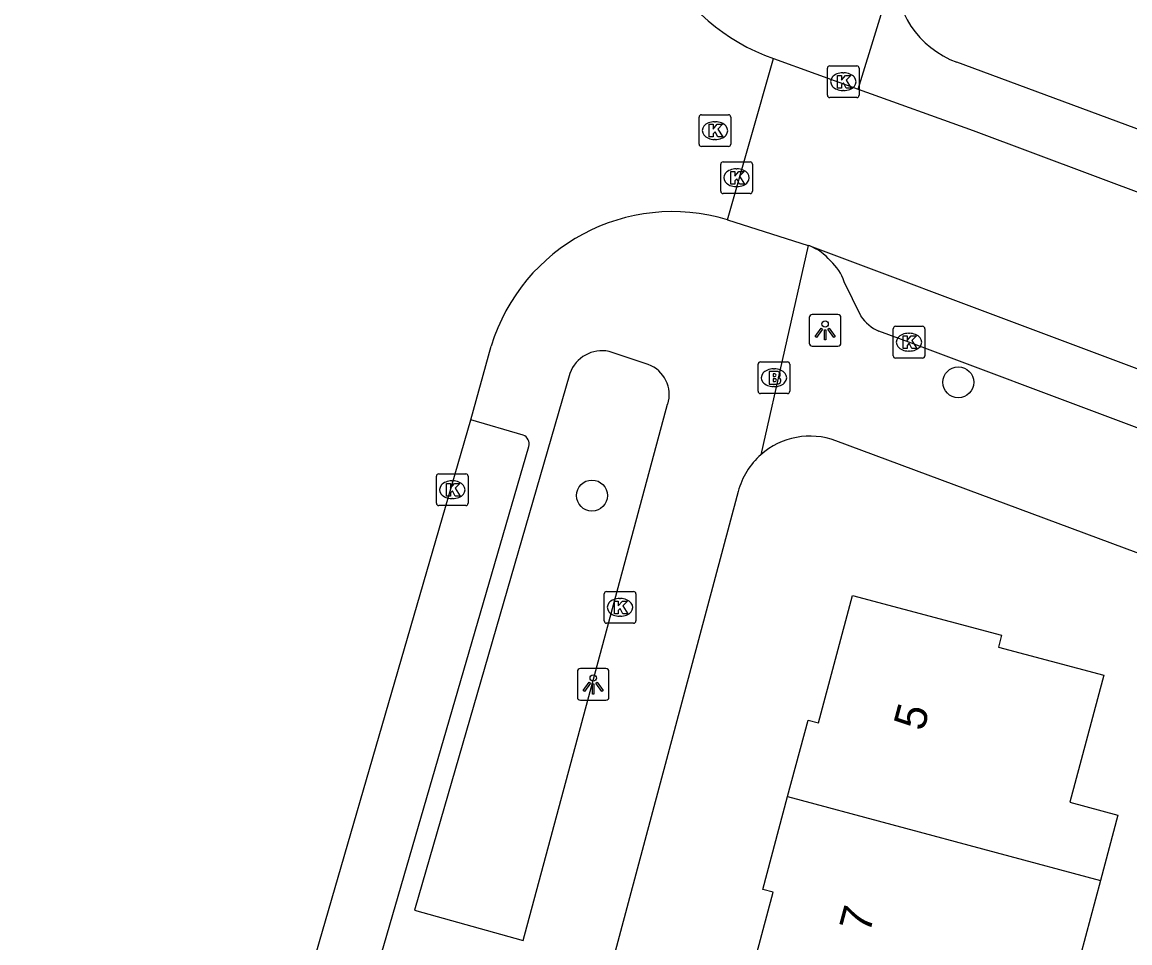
# Model space of a CAD drawing. Extents: x 163268 to 164360, y 381529 to 382285.
# Drawn here: x 163750.9 to 163785.84, y 382067.48 to 382096.52 of the extents above; entities that cross this region are included whole.
import ezdxf

# ---------------------------------------------------------------- set-up
doc = ezdxf.new("R2010")
doc.units = 0
for name, color, linetype in [('IMGEO_Boom', 7, 'Continuous'), ('IMGEO_Brandkraan', 7, 'Continuous'), ('IMGEO_Kolk', 7, 'Continuous'), ('IMGEO_Lichtpunt', 7, 'Continuous'), ('IMGEO_Pand', 7, 'Continuous'), ('IMGEO_Pand_nummerreeks', 7, 'Continuous'), ('IMGEO_Rijbaan_lokaal_open', 7, 'Continuous'), ('IMGEO_Voetpad_open', 7, 'Continuous')]:
    doc.layers.add(name, color=color, linetype=linetype)

msp = doc.modelspace()

# ---------------------------------------------------------------- linework, layer by layer
at = {"layer": 'IMGEO_Boom'}
for centre in [(163780.425, 382085.159), (163768.87, 382081.588)]:
    msp.add_circle(centre, 0.489, dxfattribs=at)
at = {"layer": 'IMGEO_Brandkraan'}
for p, q in [((163774.184, 382085.803), (163775.036, 382085.803)), ((163774.109, 382084.877), (163774.109, 382085.729)), ((163774.597, 382085.583), (163774.622, 382085.583)), ((163775.11, 382085.729), (163775.11, 382084.877)), ((163775.036, 382084.803), (163774.184, 382084.803)), ((163774.62, 382085.023), (163774.595, 382085.023))]:
    msp.add_line(p, q, dxfattribs=at)
for points in [[(163774.184, 382085.803), (163775.036, 382085.803)], [(163774.109, 382084.877), (163774.109, 382085.729)], [(163774.457, 382085.503), (163774.457, 382085.103), (163774.67, 382085.103)], [(163774.688, 382085.503), (163774.457, 382085.503)], [(163775.11, 382085.729), (163775.11, 382084.877)], [(163774.636, 382085.422), (163774.582, 382085.422), (163774.582, 382085.346)], [(163774.582, 382085.346), (163774.635, 382085.346)], [(163774.644, 382085.27), (163774.582, 382085.27), (163774.582, 382085.189)], [(163774.582, 382085.189), (163774.644, 382085.189)], [(163775.036, 382084.803), (163774.184, 382084.803)]]:
    msp.add_lwpolyline(points, dxfattribs=at)
for centre, radius, start, end in [((163774.186, 382085.727), 0.0765, 91.552, 178.448), ((163774.186, 382085.727), 0.0765, 91.552, 178.448), ((163775.034, 382085.727), 0.0765, 1.552, 88.448), ((163775.034, 382085.727), 0.0765, 1.552, 88.448), ((163774.692, 382085.358), 0.145, 59.4692, 91.5367), ((163774.717, 382085.405), 0.0922, 285.5137, 58.1501), ((163774.637, 382085.384), 0.0379, 267.8285, 90.9355), ((163774.645, 382085.229), 0.0404, 269.8759, 90.5077), ((163774.676, 382085.354), 0.251, 268.6676, 293.5347), ((163774.722, 382085.213), 0.105, 301.3115, 78.989), ((163774.186, 382084.879), 0.0765, 181.552, 268.448), ((163774.186, 382084.879), 0.0765, 181.552, 268.448), ((163775.034, 382084.879), 0.0765, 271.552, 358.448), ((163775.034, 382084.879), 0.0765, 271.552, 358.448)]:
    msp.add_arc(centre, radius, start, end, dxfattribs=at)
for centre, major_axis, ratio, start_param, end_param in [((163774.596, 382085.303), (-0.387, 0.002), 0.722429, 4.712389, 7.853982), ((163774.621, 382085.303), (-0.39, 0.002), 0.717154, 1.570796, 4.712389)]:
    msp.add_ellipse(centre, major_axis=major_axis, ratio=ratio, start_param=start_param, end_param=end_param, dxfattribs=at)
at = {"layer": 'IMGEO_Kolk'}
for p, q in [((163776.297, 382094.215), (163776.297, 382095.067)), ((163776.372, 382095.141), (163777.224, 382095.141)), ((163776.785, 382094.921), (163776.81, 382094.921)), ((163777.298, 382095.067), (163777.298, 382094.215)), ((163776.808, 382094.361), (163776.783, 382094.361)), ((163777.224, 382094.141), (163776.372, 382094.141)), ((163772.249, 382092.672), (163772.249, 382093.524)), ((163772.324, 382093.598), (163773.176, 382093.598)), ((163773.25, 382093.524), (163773.25, 382092.672)), ((163772.737, 382093.378), (163772.762, 382093.378)), ((163772.76, 382092.818), (163772.735, 382092.818)), ((163773.176, 382092.598), (163772.324, 382092.598)), ((163773.006, 382092.112), (163773.858, 382092.112)), ((163772.931, 382091.186), (163772.931, 382092.038)), ((163773.419, 382091.892), (163773.444, 382091.892)), ((163773.932, 382092.038), (163773.932, 382091.186)), ((163773.858, 382091.112), (163773.006, 382091.112)), ((163773.442, 382091.332), (163773.417, 382091.332)), ((163778.369, 382085.999), (163778.369, 382086.851)), ((163778.444, 382086.925), (163779.296, 382086.925)), ((163779.37, 382086.851), (163779.37, 382085.999)), ((163778.857, 382086.705), (163778.882, 382086.705)), ((163778.88, 382086.145), (163778.855, 382086.145)), ((163779.296, 382085.925), (163778.444, 382085.925)), ((163763.963, 382081.346), (163763.963, 382082.198)), ((163764.038, 382082.272), (163764.89, 382082.272)), ((163764.451, 382082.052), (163764.476, 382082.052)), ((163764.964, 382082.198), (163764.964, 382081.346)), ((163764.89, 382081.272), (163764.038, 382081.272)), ((163764.474, 382081.492), (163764.449, 382081.492)), ((163769.254, 382077.635), (163769.254, 382078.487)), ((163769.329, 382078.561), (163770.181, 382078.561)), ((163770.255, 382078.487), (163770.255, 382077.635)), ((163769.742, 382078.341), (163769.767, 382078.341)), ((163769.765, 382077.781), (163769.74, 382077.781)), ((163770.181, 382077.561), (163769.329, 382077.561))]:
    msp.add_line(p, q, dxfattribs=at)
for points in [[(163776.297, 382094.215), (163776.297, 382095.067)], [(163776.372, 382095.141), (163777.224, 382095.141)], [(163777.298, 382095.067), (163777.298, 382094.215)], [(163776.618, 382094.841), (163776.741, 382094.841), (163776.741, 382094.69), (163776.871, 382094.841), (163777.035, 382094.841), (163776.889, 382094.69), (163777.042, 382094.441), (163776.89, 382094.441), (163776.805, 382094.605), (163776.741, 382094.538), (163776.741, 382094.441), (163776.618, 382094.441), (163776.618, 382094.841)], [(163777.224, 382094.141), (163776.372, 382094.141)], [(163772.249, 382092.672), (163772.249, 382093.524)], [(163772.324, 382093.598), (163773.176, 382093.598)], [(163773.25, 382093.524), (163773.25, 382092.672)], [(163772.57, 382093.298), (163772.693, 382093.298), (163772.693, 382093.147), (163772.823, 382093.298), (163772.987, 382093.298), (163772.841, 382093.147), (163772.994, 382092.898), (163772.842, 382092.898), (163772.757, 382093.062), (163772.693, 382092.995), (163772.693, 382092.898), (163772.57, 382092.898), (163772.57, 382093.298)], [(163773.176, 382092.598), (163772.324, 382092.598)], [(163773.006, 382092.112), (163773.858, 382092.112)], [(163772.931, 382091.186), (163772.931, 382092.038)], [(163773.252, 382091.812), (163773.375, 382091.812), (163773.375, 382091.661), (163773.505, 382091.812), (163773.669, 382091.812), (163773.523, 382091.661), (163773.676, 382091.412), (163773.524, 382091.412), (163773.439, 382091.576), (163773.375, 382091.509), (163773.375, 382091.412), (163773.252, 382091.412), (163773.252, 382091.812)], [(163773.932, 382092.038), (163773.932, 382091.186)], [(163773.858, 382091.112), (163773.006, 382091.112)], [(163778.369, 382085.999), (163778.369, 382086.851)], [(163778.444, 382086.925), (163779.296, 382086.925)], [(163779.37, 382086.851), (163779.37, 382085.999)], [(163778.69, 382086.625), (163778.813, 382086.625), (163778.813, 382086.474), (163778.943, 382086.625), (163779.107, 382086.625), (163778.961, 382086.474), (163779.114, 382086.225), (163778.962, 382086.225), (163778.877, 382086.389), (163778.813, 382086.322), (163778.813, 382086.225), (163778.69, 382086.225), (163778.69, 382086.625)], [(163779.296, 382085.925), (163778.444, 382085.925)], [(163763.963, 382081.346), (163763.963, 382082.198)], [(163764.038, 382082.272), (163764.89, 382082.272)], [(163764.284, 382081.972), (163764.407, 382081.972), (163764.407, 382081.821), (163764.537, 382081.972), (163764.701, 382081.972), (163764.555, 382081.821), (163764.708, 382081.572), (163764.556, 382081.572), (163764.471, 382081.736), (163764.407, 382081.669), (163764.407, 382081.572), (163764.284, 382081.572), (163764.284, 382081.972)], [(163764.964, 382082.198), (163764.964, 382081.346)], [(163764.89, 382081.272), (163764.038, 382081.272)], [(163769.254, 382077.635), (163769.254, 382078.487)], [(163769.329, 382078.561), (163770.181, 382078.561)], [(163770.255, 382078.487), (163770.255, 382077.635)], [(163769.575, 382078.261), (163769.698, 382078.261), (163769.698, 382078.11), (163769.828, 382078.261), (163769.992, 382078.261), (163769.846, 382078.11), (163769.999, 382077.861), (163769.847, 382077.861), (163769.762, 382078.025), (163769.698, 382077.958), (163769.698, 382077.861), (163769.575, 382077.861), (163769.575, 382078.261)], [(163770.181, 382077.561), (163769.329, 382077.561)]]:
    msp.add_lwpolyline(points, dxfattribs=at)
for centre, start, end in [((163776.374, 382095.065), 91.552, 178.448), ((163776.374, 382095.065), 91.552, 178.448), ((163777.222, 382095.065), 1.552, 88.448), ((163777.222, 382095.065), 1.552, 88.448), ((163776.374, 382094.217), 181.552, 268.448), ((163776.374, 382094.217), 181.552, 268.448), ((163777.222, 382094.217), 271.552, 358.448), ((163777.222, 382094.217), 271.552, 358.448), ((163772.326, 382093.522), 91.552, 178.448), ((163772.326, 382093.522), 91.552, 178.448), ((163773.174, 382093.522), 1.552, 88.448), ((163773.174, 382093.522), 1.552, 88.448), ((163772.326, 382092.674), 181.552, 268.448), ((163772.326, 382092.674), 181.552, 268.448), ((163773.174, 382092.674), 271.552, 358.448), ((163773.174, 382092.674), 271.552, 358.448), ((163773.008, 382092.036), 91.552, 178.448), ((163773.008, 382092.036), 91.552, 178.448), ((163773.856, 382092.036), 1.552, 88.448), ((163773.856, 382092.036), 1.552, 88.448), ((163773.008, 382091.188), 181.552, 268.448), ((163773.008, 382091.188), 181.552, 268.448), ((163773.856, 382091.188), 271.552, 358.448), ((163773.856, 382091.188), 271.552, 358.448), ((163778.446, 382086.849), 91.552, 178.448), ((163778.446, 382086.849), 91.552, 178.448), ((163779.294, 382086.849), 1.552, 88.448), ((163779.294, 382086.849), 1.552, 88.448), ((163778.446, 382086.001), 181.552, 268.448), ((163778.446, 382086.001), 181.552, 268.448), ((163779.294, 382086.001), 271.552, 358.448), ((163779.294, 382086.001), 271.552, 358.448), ((163764.04, 382082.196), 91.552, 178.448), ((163764.04, 382082.196), 91.552, 178.448), ((163764.888, 382082.196), 1.552, 88.448), ((163764.888, 382082.196), 1.552, 88.448), ((163764.04, 382081.348), 181.552, 268.448), ((163764.04, 382081.348), 181.552, 268.448), ((163764.888, 382081.348), 271.552, 358.448), ((163764.888, 382081.348), 271.552, 358.448), ((163769.331, 382078.485), 91.552, 178.448), ((163769.331, 382078.485), 91.552, 178.448), ((163770.179, 382078.485), 1.552, 88.448), ((163770.179, 382078.485), 1.552, 88.448), ((163769.331, 382077.637), 181.552, 268.448), ((163769.331, 382077.637), 181.552, 268.448), ((163770.179, 382077.637), 271.552, 358.448), ((163770.179, 382077.637), 271.552, 358.448)]:
    msp.add_arc(centre, 0.0765, start, end, dxfattribs=at)
for centre, major_axis, ratio, start_param, end_param in [((163776.784, 382094.641), (-0.387, 0.002), 0.722429, 4.712389, 7.853982), ((163776.809, 382094.641), (-0.39, 0.002), 0.717154, 1.570796, 4.712389), ((163772.736, 382093.098), (-0.387, 0.002), 0.722429, 4.712389, 7.853982), ((163772.761, 382093.098), (-0.39, 0.002), 0.717154, 1.570796, 4.712389), ((163773.418, 382091.612), (-0.387, 0.002), 0.722429, 4.712389, 7.853982), ((163773.443, 382091.612), (-0.39, 0.002), 0.717154, 1.570796, 4.712389), ((163778.856, 382086.425), (-0.387, 0.002), 0.722429, 4.712389, 7.853982), ((163778.881, 382086.425), (-0.39, 0.002), 0.717154, 1.570796, 4.712389), ((163764.45, 382081.772), (-0.387, 0.002), 0.722429, 4.712389, 7.853982), ((163764.475, 382081.772), (-0.39, 0.002), 0.717154, 1.570796, 4.712389), ((163769.741, 382078.061), (-0.387, 0.002), 0.722429, 4.712389, 7.853982), ((163769.766, 382078.061), (-0.39, 0.002), 0.717154, 1.570796, 4.712389)]:
    msp.add_ellipse(centre, major_axis=major_axis, ratio=ratio, start_param=start_param, end_param=end_param, dxfattribs=at)
at = {"layer": 'IMGEO_Lichtpunt'}
for p, q in [((163775.725, 382087.203), (163775.725, 382086.396)), ((163775.725, 382087.203), (163775.725, 382086.396)), ((163776.627, 382087.298), (163775.819, 382087.298)), ((163776.627, 382087.298), (163775.819, 382087.298)), ((163776.721, 382086.396), (163776.721, 382087.203)), ((163776.721, 382086.396), (163776.721, 382087.203)), ((163775.819, 382086.302), (163776.627, 382086.302)), ((163775.819, 382086.302), (163776.627, 382086.302)), ((163768.41, 382076.035), (163768.41, 382075.228)), ((163768.41, 382076.035), (163768.41, 382075.228)), ((163769.312, 382076.13), (163768.504, 382076.13)), ((163769.312, 382076.13), (163768.504, 382076.13)), ((163769.406, 382075.228), (163769.406, 382076.035)), ((163769.406, 382075.228), (163769.406, 382076.035)), ((163768.504, 382075.134), (163769.312, 382075.134)), ((163768.504, 382075.134), (163769.312, 382075.134))]:
    msp.add_line(p, q, dxfattribs=at)
for points in [[(163776.099, 382086.867), (163776.138, 382086.839), (163775.95, 382086.577), (163775.912, 382086.604), (163776.099, 382086.867)], [(163776.311, 382086.839), (163776.349, 382086.866), (163776.536, 382086.604), (163776.497, 382086.576), (163776.311, 382086.839)], [(163776.201, 382086.819), (163776.248, 382086.819), (163776.248, 382086.497), (163776.201, 382086.497), (163776.201, 382086.819)], [(163768.784, 382075.699), (163768.823, 382075.671), (163768.635, 382075.409), (163768.597, 382075.436), (163768.784, 382075.699)], [(163768.996, 382075.671), (163769.034, 382075.698), (163769.221, 382075.436), (163769.182, 382075.408), (163768.996, 382075.671)], [(163768.886, 382075.651), (163768.933, 382075.651), (163768.933, 382075.329), (163768.886, 382075.329), (163768.886, 382075.651)]]:
    msp.add_lwpolyline(points, dxfattribs=at)
for centre in [(163776.224, 382087.001), (163768.909, 382075.833)]:
    msp.add_circle(centre, 0.0994, dxfattribs=at)
for centre, start, end in [((163775.819, 382087.203), 90, 180), ((163775.819, 382087.203), 90, 180), ((163776.627, 382087.203), 0, 90), ((163776.627, 382087.203), 0, 90), ((163775.819, 382086.396), 180, 270), ((163775.819, 382086.396), 180, 270), ((163776.627, 382086.396), 270, 0), ((163776.627, 382086.396), 270, 360), ((163768.504, 382076.035), 90, 180), ((163768.504, 382076.035), 90, 180), ((163769.312, 382076.035), 0, 90), ((163769.312, 382076.035), 0, 90), ((163768.504, 382075.228), 180, 270), ((163768.504, 382075.228), 180, 270), ((163769.312, 382075.228), 270, 0), ((163769.312, 382075.228), 270, 360)]:
    msp.add_arc(centre, 0.0946, start, end, dxfattribs=at)
at = {"layer": 'IMGEO_Pand'}
for points in [[(163775.041, 382072.094), (163775.686, 382074.506), (163776.015, 382074.418), (163777.09, 382078.438), (163781.791, 382077.18), (163781.691, 382076.809), (163785.014, 382075.921), (163783.942, 382071.913), (163785.46, 382071.507), (163784.91, 382069.451)], [(163773.674, 382065.665), (163774.586, 382069.076), (163774.257, 382069.164), (163775.041, 382072.094)], [(163775.041, 382072.094), (163784.91, 382069.451)], [(163784.91, 382069.451), (163784.12, 382066.499), (163783.009, 382066.796), (163782.103, 382063.408)]]:
    msp.add_lwpolyline(points, dxfattribs=at)
at = {"layer": 'IMGEO_Rijbaan_lokaal_open'}
for points in [[(163773.146, 382090.285), (163774.597, 382095.371)], [(163774.597, 382095.371), (163777.261, 382094.409)], [(163777.261, 382094.409), (163780.897, 382093.097), (163799.803, 382086.025), (163806.074, 382083.627), (163827.643, 382075.615)], [(163773.146, 382090.285), (163775.685, 382089.477)], [(163775.737, 382089.459), (163775.685, 382089.477)], [(163775.737, 382089.459), (163825.654, 382070.739), (163825.778, 382070.695)], [(163765.046, 382083.972), (163765.691, 382086.3)], [(163750.896, 382035.191), (163765.046, 382083.972)]]:
    msp.add_lwpolyline(points, dxfattribs=at)
for centre, radius, start, end in [((163776.728, 382101.432), 6.425, 166.5345, 250.628), ((163771.415, 382084.557), 5.984, 73.1878, 163.0648)]:
    msp.add_arc(centre, radius, start, end, dxfattribs=at)
at = {"layer": 'IMGEO_Voetpad_open'}
for points in [[(163777.261, 382094.409), (163778.427, 382098.17)], [(163832.665, 382075.767), (163806.709, 382085.403), (163800.454, 382087.826), (163780.378, 382095.252)], [(163775.685, 382089.477), (163774.197, 382082.874)], [(163777.345, 382087.252), (163776.826, 382088.331)], [(163825.158, 382069.059), (163778.869, 382086.424), (163777.923, 382086.769)], [(163770.646, 382085.722), (163769.409, 382086.133)], [(163768.174, 382085.442), (163763.275, 382068.515)], [(163763.275, 382068.515), (163766.704, 382067.55), (163771.257, 382084.469)], [(163766.698, 382083.496), (163765.046, 382083.972)], [(163750.896, 382035.191), (163752.748, 382034.513), (163766.876, 382083.135)], [(163802.607, 382073.632), (163776.565, 382083.317)], [(163773.482, 382081.716), (163758.349, 382025.147)]]:
    msp.add_lwpolyline(points, dxfattribs=at)
for centre, radius, start, end in [((163781.42, 382098.06), 2.995, 177.8956, 249.6384), ((163775.161, 382087.963), 1.603, 39.8008, 68.9588), ((163775.392, 382087.859), 1.51, 18.2244, 48.4698), ((163778.477, 382088.019), 1.368, 214.1318, 246.1013), ((163769.184, 382085.085), 1.071, 77.894, 160.5612), ((163770.301, 382084.778), 1.005, 342.0666, 69.9239), ((163766.585, 382083.216), 0.302, 344.5064, 67.9871), ((163775.751, 382081.115), 2.347, 69.7204, 131.4722), ((163775.755, 382081.112), 2.352, 131.4888, 165.1252)]:
    msp.add_arc(centre, radius, start, end, dxfattribs=at)

# ---------------------------------------------------------------- texts
at = {"layer": 'IMGEO_Pand_nummerreeks'}
for s, p in [('5', (163779.332, 382074.131)), ('7', (163777.621, 382067.75))]:
    msp.add_text(s, height=1, rotation=74.9944, dxfattribs=at).set_placement(p)

doc.saveas('drawing.dxf')
